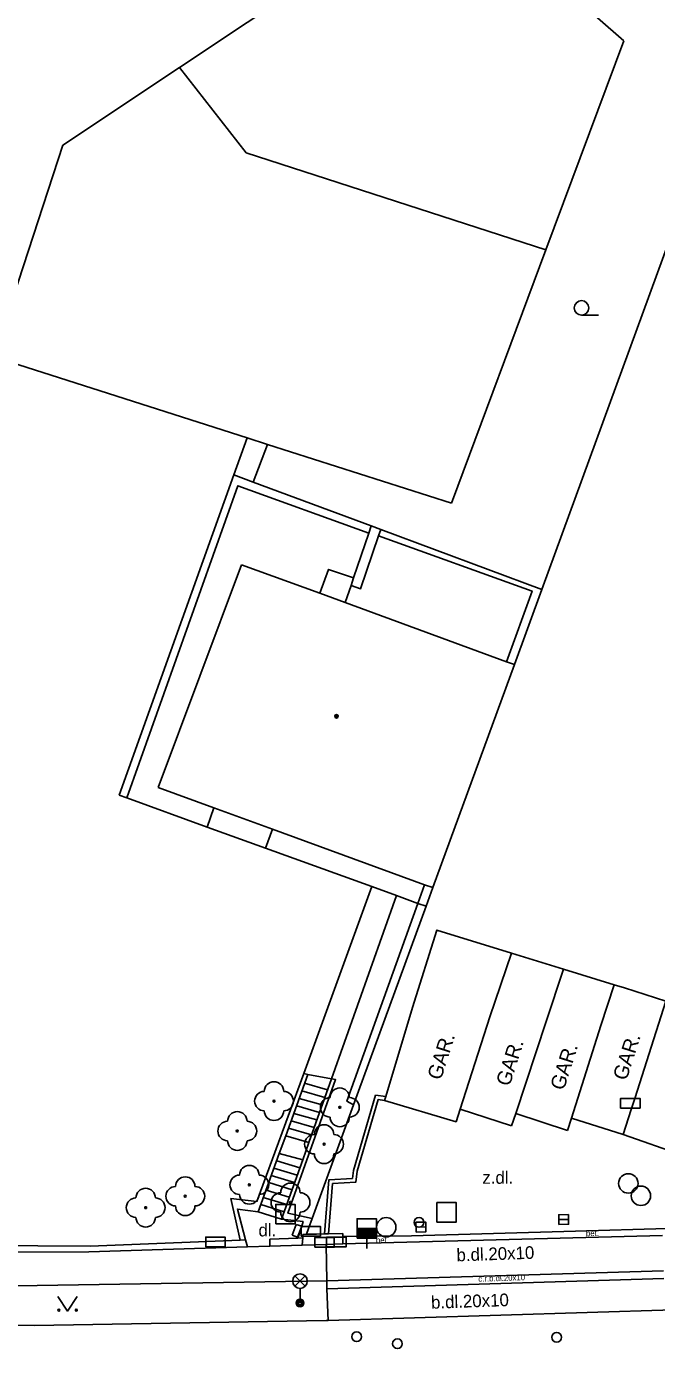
# Model space of a CAD drawing. Extents: x -595546 to -593986, y -1160845 to -1159202.
# Drawn here: x -594892.8 to -594860.3, y -1160771.4 to -1160703.2 of the extents above; entities that cross this region are included whole.
import ezdxf

# ---------------------------------------------------------------- set-up
doc = ezdxf.new("R2010")
doc.units = 0
for name, color, linetype in [('Level 22', 7, 'Continuous'), ('Level 24', 7, 'Continuous'), ('Level 26', 7, 'Continuous'), ('Level 27', 7, 'Continuous'), ('Level 28', 7, 'Continuous'), ('Level 33', 7, 'Continuous'), ('Level 36', 7, 'Continuous'), ('Level 39', 7, 'Continuous'), ('plynovod - povrch.  znaky - PRIS skut. velikost', 7, 'Continuous'), ('TM - budovy zdene_ betonove - VP', 7, 'Continuous'), ('TM - chodniky - VP', 7, 'Continuous'), ('TM - komunikace - VP', 7, 'Continuous'), ('TM - letecke snimky - pomocna linie', 7, 'Continuous'), ('TM - plot drateny_ kovovy - VP', 7, 'Continuous'), ('TM - plot zdeny_ ohradni zed - VP', 7, 'Continuous'), ('TM - podezdivka plotu - VP', 7, 'Continuous'), ('TM - popis objektu', 7, 'Continuous'), ('TM - popis povrchu', 7, 'Continuous'), ('TM - rozhrani mezi zpev. plochami mezi sebou - VP', 7, 'Continuous'), ('TM - rozhrani ploch obecne - VP', 7, 'Continuous'), ('TM - schody - VP', 7, 'Continuous'), ('TM - vjezd na pozemek', 7, 'Continuous'), ('TM - zed operna - VP', 7, 'Continuous')]:
    doc.layers.add(name, color=color, linetype=linetype)

msp = doc.modelspace()

# ---------------------------------------------------------------- linework, layer by layer
at = {"layer": 'Level 22'}
for centre in [(-594880.02, -1160758.61), (-594876.63, -1160758.93), (-594881.91, -1160760.15), (-594877.44, -1160760.83), (-594884.59, -1160763.51), (-594881.29, -1160762.92), (-594886.63, -1160764.1), (-594879.17, -1160763.83)]:
    msp.add_circle(centre, 0.05, dxfattribs=at)
for centre, start, end in [((-594880.02, -1160758.11), 0, 180), ((-594876.63, -1160758.43), 0, 180), ((-594880.52, -1160758.61), 90, 270), ((-594879.52, -1160758.61), 270, 90), ((-594877.13, -1160758.93), 90, 270), ((-594876.13, -1160758.93), 270, 90), ((-594881.91, -1160759.65), 0, 180), ((-594880.02, -1160759.11), 180, 0), ((-594882.41, -1160760.15), 90, 270), ((-594881.41, -1160760.15), 270, 90), ((-594877.44, -1160760.33), 0, 180), ((-594876.63, -1160759.43), 180, 0), ((-594881.91, -1160760.65), 180, 0), ((-594877.94, -1160760.83), 90, 270), ((-594876.94, -1160760.83), 270, 90), ((-594877.44, -1160761.33), 180, 0), ((-594881.29, -1160762.42), 0, 180), ((-594884.59, -1160763.01), 0, 180), ((-594881.79, -1160762.92), 90, 270), ((-594880.79, -1160762.92), 270, 90), ((-594886.63, -1160763.6), 0, 180), ((-594885.09, -1160763.51), 90, 270), ((-594884.09, -1160763.51), 270, 90), ((-594881.29, -1160763.42), 180, 0), ((-594879.67, -1160763.83), 90, 270), ((-594879.17, -1160763.33), 0, 180), ((-594878.67, -1160763.83), 270, 90), ((-594887.13, -1160764.1), 90, 270), ((-594886.13, -1160764.1), 270, 90), ((-594884.59, -1160764.01), 180, 0), ((-594886.63, -1160764.6), 180, 0), ((-594879.17, -1160764.33), 180, 0)]:
    msp.add_arc(centre, 0.5, start, end, dxfattribs=at)
at = {"layer": 'Level 24'}
for points in [[(-594862.167, -1160758.968), (-594861.167, -1160758.968), (-594861.167, -1160758.468), (-594862.167, -1160758.468)], [(-594878.627, -1160765.568), (-594877.627, -1160765.568), (-594877.627, -1160765.068), (-594878.627, -1160765.068)], [(-594883.538, -1160766.119), (-594882.538, -1160766.119), (-594882.538, -1160765.619), (-594883.538, -1160765.619)], [(-594877.917, -1160766.138), (-594876.917, -1160766.138), (-594876.917, -1160765.638), (-594877.917, -1160765.638)], [(-594877.308, -1160766.119), (-594876.308, -1160766.119), (-594876.308, -1160765.619), (-594877.308, -1160765.619)]]:
    msp.add_lwpolyline(points, close=True, dxfattribs=at)
at = {"layer": 'Level 26'}
for points in [[(-594879.93, -1160764.93), (-594878.93, -1160764.93), (-594878.93, -1160763.93), (-594879.93, -1160763.93)], [(-594871.63, -1160764.84), (-594870.63, -1160764.84), (-594870.63, -1160763.84), (-594871.63, -1160763.84)]]:
    msp.add_lwpolyline(points, close=True, dxfattribs=at)
at = {"layer": 'Level 27'}
for p, q in [((-594865.35, -1160764.716), (-594864.85, -1160764.704)), ((-594872.7, -1160765.106), (-594872.2, -1160765.094))]:
    msp.add_line(p, q, dxfattribs=at)
for points in [[(-594865.344, -1160764.966), (-594864.844, -1160764.954), (-594864.856, -1160764.454), (-594865.356, -1160764.466)], [(-594872.694, -1160765.356), (-594872.194, -1160765.344), (-594872.206, -1160764.844), (-594872.706, -1160764.856)]]:
    msp.add_lwpolyline(points, close=True, dxfattribs=at)
for centre in [(-594861.77, -1160762.85), (-594861.12, -1160763.49), (-594874.24, -1160765.11)]:
    msp.add_circle(centre, 0.5, dxfattribs=at)
at = {"layer": 'Level 28'}
for p, q in [((-594875.74, -1160765.17), (-594874.74, -1160765.17)), ((-594875.74, -1160765.22), (-594874.74, -1160765.22)), ((-594875.74, -1160765.27), (-594874.74, -1160765.27)), ((-594875.74, -1160765.32), (-594874.74, -1160765.32)), ((-594875.74, -1160765.37), (-594874.74, -1160765.37)), ((-594875.74, -1160765.42), (-594874.74, -1160765.42)), ((-594875.74, -1160765.47), (-594874.74, -1160765.47)), ((-594875.74, -1160765.52), (-594874.74, -1160765.52)), ((-594875.74, -1160765.57), (-594874.74, -1160765.57)), ((-594875.74, -1160765.62), (-594874.74, -1160765.62)), ((-594875.24, -1160765.67), (-594875.24, -1160766.2))]:
    msp.add_line(p, q, dxfattribs=at)
msp.add_lwpolyline([(-594875.74, -1160765.67), (-594874.74, -1160765.67), (-594874.74, -1160764.67), (-594875.74, -1160764.67)], close=True, dxfattribs=at)
for centre in [(-594872.55, -1160764.86), (-594875.76, -1160770.75), (-594873.66, -1160771.11), (-594865.46, -1160770.78)]:
    msp.add_circle(centre, 0.25, dxfattribs=at)
at = {"layer": 'Level 33'}
for p, q in [((-594878.945, -1160768.15), (-594878.415, -1160767.62)), ((-594878.945, -1160767.62), (-594878.415, -1160768.15)), ((-594878.68, -1160768.26), (-594878.68, -1160769.01))]:
    msp.add_line(p, q, dxfattribs=at)
for centre, radius in [((-594878.68, -1160767.885), 0.375), ((-594878.68, -1160769.01), 0.2), ((-594878.68, -1160769.01), 0.145), ((-594878.68, -1160769.01), 0.0876)]:
    msp.add_circle(centre, radius, dxfattribs=at)
at = {"layer": 'Level 36'}
msp.add_line((-594864.18, -1160718.115), (-594863.305, -1160718.115), dxfattribs=at)
msp.add_lwpolyline([(-594891.15, -1160768.68), (-594890.65, -1160769.43), (-594890.15, -1160768.68)], dxfattribs=at)
for centre, radius in [((-594864.18, -1160717.74), 0.375), ((-594891.1, -1160769.38), 0.05), ((-594890.201, -1160769.38), 0.05)]:
    msp.add_circle(centre, radius, dxfattribs=at)
at = {"layer": 'Level 39'}
for radius in [0.09, 0.0398]:
    msp.add_circle((-594876.8, -1160738.78), radius, dxfattribs=at)
at = {"layer": 'plynovod - povrch.  znaky - PRIS skut. velikost'}
for points in [[(-594878.87, -1160764.96), (-594879.09, -1160765.52)], [(-594879.09, -1160765.52), (-594878.81, -1160765.62)], [(-594878.59, -1160765.06), (-594878.87, -1160764.96)], [(-594878.81, -1160765.62), (-594878.59, -1160765.06)]]:
    msp.add_lwpolyline(points, dxfattribs=at)
at = {"layer": 'TM - budovy zdene_ betonove - VP'}
for points in [[(-594885.99, -1160742.45), (-594881.69, -1160730.97)], [(-594881.69, -1160730.97), (-594877.66, -1160732.44)], [(-594877.66, -1160732.44), (-594876.35, -1160732.92)], [(-594876.35, -1160732.92), (-594868.05, -1160735.97)], [(-594867.63, -1160736.12), (-594871.84, -1160747.61)], [(-594868.05, -1160735.97), (-594867.63, -1160736.12)], [(-594883.11, -1160743.5), (-594885.99, -1160742.45)], [(-594880.1, -1160744.59), (-594883.11, -1160743.5)], [(-594872.26, -1160747.46), (-594880.1, -1160744.59)], [(-594871.84, -1160747.61), (-594872.26, -1160747.46)], [(-594862.5, -1160752.61), (-594861.96, -1160752.78), (-594859.84, -1160753.46)], [(-594872.89, -1160753.78), (-594874.26, -1160758.38)], [(-594859.84, -1160753.46), (-594860.34, -1160755.02), (-594861.44, -1160758.48), (-594861.62, -1160759.05), (-594862.03, -1160760.33)], [(-594868.9, -1160754.27), (-594870.43, -1160759.03)], [(-594866, -1160754.5), (-594867.57, -1160759.25)], [(-594864.7, -1160759.48), (-594863.18, -1160754.71)], [(-594874.26, -1160758.38), (-594874.32, -1160758.57)], [(-594874.32, -1160758.57), (-594870.64, -1160759.67), (-594870.43, -1160759.03)], [(-594867.78, -1160759.88), (-594870.43, -1160759.03)], [(-594867.57, -1160759.25), (-594867.78, -1160759.88)], [(-594864.91, -1160760.13), (-594867.57, -1160759.25)], [(-594864.7, -1160759.48), (-594864.91, -1160760.13)], [(-594862.03, -1160760.33), (-594864.7, -1160759.48)]]:
    msp.add_lwpolyline(points, dxfattribs=at)
at = {"layer": 'TM - chodniky - VP'}
for points in [[(-594893.29, -1160768.12), (-594877.29, -1160767.87)], [(-594877.29, -1160767.87), (-594877.29, -1160768.28)], [(-594877.29, -1160768.28), (-594877.23, -1160769.92)]]:
    msp.add_lwpolyline(points, dxfattribs=at)
at = {"layer": 'TM - komunikace - VP'}
for points in [[(-594859.45, -1160769.36), (-594877.23, -1160769.92)], [(-594892.35, -1160770.18), (-594901.4, -1160770.04)], [(-594878.35, -1160769.93), (-594892.35, -1160770.18)], [(-594877.33, -1160769.92), (-594878.35, -1160769.93)], [(-594877.23, -1160769.92), (-594877.33, -1160769.92)]]:
    msp.add_lwpolyline(points, dxfattribs=at)
at = {"layer": 'TM - letecke snimky - pomocna linie'}
for points in [[(-594872.89, -1160753.78), (-594871.63, -1160749.8), (-594867.78, -1160750.99)], [(-594868.9, -1160754.27), (-594867.78, -1160750.99)], [(-594867.78, -1160750.99), (-594865.1, -1160751.81)], [(-594866, -1160754.5), (-594865.1, -1160751.81)], [(-594865.1, -1160751.81), (-594862.5, -1160752.61)], [(-594862.5, -1160752.61), (-594863.18, -1160754.71)]]:
    msp.add_lwpolyline(points, dxfattribs=at)
at = {"layer": 'TM - plot drateny_ kovovy - VP'}
for points in [[(-594881.77, -1160765.77), (-594889.48, -1160766.09), (-594897.58, -1160766.03), (-594908.92, -1160765.15), (-594909, -1160765.14)], [(-594872.93, -1160765.56), (-594864.49, -1160765.31)], [(-594881.49, -1160765.76), (-594881.77, -1160765.77)], [(-594878.79, -1160765.67), (-594880.24, -1160765.72)], [(-594878.54, -1160765.66), (-594878.79, -1160765.67)]]:
    msp.add_lwpolyline(points, dxfattribs=at)
at = {"layer": 'TM - plot zdeny_ ohradni zed - VP'}
for points in [[(-594878.35, -1160765.47), (-594878.53, -1160765.48)], [(-594877.83, -1160765.46), (-594878.35, -1160765.47)], [(-594877.42, -1160765.45), (-594877.83, -1160765.46)], [(-594877.22, -1160765.45), (-594877.42, -1160765.45)], [(-594876.48, -1160765.43), (-594877.22, -1160765.45)]]:
    msp.add_lwpolyline(points, dxfattribs=at)
at = {"layer": 'TM - podezdivka plotu - VP'}
for points in [[(-594877, -1160762.85), (-594875.8, -1160762.78), (-594875.73, -1160762.22), (-594874.65, -1160758.53), (-594874.32, -1160758.57)], [(-594877, -1160762.85), (-594877.22, -1160765.45)], [(-594878.54, -1160765.66), (-594878.53, -1160765.48)], [(-594876.48, -1160765.43), (-594876.48, -1160765.59)], [(-594889.56, -1160766.38), (-594881.39, -1160766.12)], [(-594881.39, -1160766.12), (-594881.49, -1160765.76)], [(-594880.24, -1160765.72), (-594880.23, -1160766.08)], [(-594880.23, -1160766.08), (-594878.56, -1160766.03)], [(-594878.56, -1160766.03), (-594878.54, -1160765.66)], [(-594878.56, -1160766.03), (-594877.33, -1160765.99)], [(-594877.33, -1160765.99), (-594876.47, -1160765.96)], [(-594876.48, -1160765.59), (-594876.47, -1160765.96)], [(-594896.02, -1160766.39), (-594889.56, -1160766.38)]]:
    msp.add_lwpolyline(points, dxfattribs=at)
at = {"layer": 'TM - rozhrani mezi zpev. plochami mezi sebou - VP'}
for points in [[(-594877.29, -1160767.87), (-594877.33, -1160765.99)], [(-594859.96, -1160767.35), (-594877.29, -1160767.87)], [(-594877.29, -1160768.28), (-594859.94, -1160767.75)]]:
    msp.add_lwpolyline(points, dxfattribs=at)
at = {"layer": 'TM - rozhrani ploch obecne - VP'}
for points in [[(-594844.29, -1160672.18), (-594866.22, -1160732.25)], [(-594871, -1160696.09), (-594884.89, -1160705.35)], [(-594862, -1160703.97), (-594870.68, -1160696.37)], [(-594866.02, -1160714.75), (-594862, -1160703.97)], [(-594884.89, -1160705.35), (-594890.9, -1160709.36)], [(-594884.89, -1160705.35), (-594881.45, -1160709.74), (-594866.02, -1160714.75)], [(-594890.9, -1160709.36), (-594894.47, -1160720.26)], [(-594870.88, -1160727.8), (-594866.02, -1160714.75)], [(-594894.47, -1160720.26), (-594881.4, -1160724.44)], [(-594881.4, -1160724.44), (-594882.08, -1160726.34)], [(-594881.4, -1160724.44), (-594880.36, -1160724.77)], [(-594881.09, -1160726.71), (-594880.36, -1160724.77)], [(-594880.36, -1160724.77), (-594870.88, -1160727.8)], [(-594882.08, -1160726.34), (-594887.99, -1160742.85)], [(-594881.09, -1160726.71), (-594882.08, -1160726.34)], [(-594887.6, -1160742.99), (-594881.88, -1160726.9), (-594875.14, -1160729.35)], [(-594875.01, -1160728.97), (-594881.09, -1160726.71)], [(-594875.92, -1160731.65), (-594875.14, -1160729.35)], [(-594875.14, -1160729.35), (-594875.01, -1160728.97)], [(-594874.52, -1160729.16), (-594875.01, -1160728.97)], [(-594874.52, -1160729.16), (-594874.64, -1160729.49)], [(-594866.22, -1160732.25), (-594874.52, -1160729.16)], [(-594874.64, -1160729.49), (-594875.56, -1160732.21), (-594876.05, -1160732.04)], [(-594868.05, -1160735.97), (-594866.73, -1160732.33), (-594874.64, -1160729.49)], [(-594875.92, -1160731.65), (-594877.21, -1160731.21), (-594877.66, -1160732.44)], [(-594876.05, -1160732.04), (-594876.35, -1160732.92)], [(-594876.05, -1160732.04), (-594875.92, -1160731.65)], [(-594866.22, -1160732.25), (-594867.63, -1160736.12)], [(-594887.99, -1160742.85), (-594887.6, -1160742.99)], [(-594887.6, -1160742.99), (-594883.47, -1160744.49)], [(-594883.47, -1160744.49), (-594883.11, -1160743.5)], [(-594883.47, -1160744.49), (-594880.46, -1160745.58)], [(-594880.1, -1160744.59), (-594880.46, -1160745.58)], [(-594880.46, -1160745.58), (-594874.98, -1160747.56)], [(-594878.49, -1160757.18), (-594874.98, -1160747.56)], [(-594874.98, -1160747.56), (-594873.71, -1160748.02)], [(-594872.61, -1160748.42), (-594872.26, -1160747.46)], [(-594871.84, -1160747.61), (-594872.19, -1160748.57)], [(-594873.71, -1160748.02), (-594877.06, -1160757.46)], [(-594875.92, -1160758.8), (-594876.27, -1160758.61), (-594872.61, -1160748.42)], [(-594873.71, -1160748.02), (-594872.61, -1160748.42)], [(-594872.61, -1160748.42), (-594872.19, -1160748.57)], [(-594872.19, -1160748.57), (-594875.92, -1160758.8)], [(-594881.77, -1160765.77), (-594882.24, -1160763.63), (-594880.91, -1160763.79), (-594878.49, -1160757.18)], [(-594878.27, -1160757.23), (-594879.41, -1160760.4)], [(-594878.27, -1160757.23), (-594878.49, -1160757.18)], [(-594878.27, -1160757.23), (-594877.06, -1160757.46)], [(-594877.06, -1160757.46), (-594876.85, -1160757.5), (-594879.3, -1160764.39), (-594878.05, -1160764.66)], [(-594877.06, -1160757.46), (-594878.23, -1160760.74)], [(-594875.92, -1160758.8), (-594878.05, -1160764.66)], [(-594879.75, -1160761.31), (-594879.41, -1160760.4)], [(-594879.41, -1160760.4), (-594878.23, -1160760.74)], [(-594878.23, -1160760.74), (-594878.54, -1160761.63)], [(-594862.03, -1160760.33), (-594858.99, -1160761.4)], [(-594880.84, -1160764.32), (-594879.75, -1160761.31)], [(-594878.54, -1160761.63), (-594879.75, -1160761.31)], [(-594878.54, -1160761.63), (-594879.63, -1160764.69)], [(-594881.49, -1160765.76), (-594881.9, -1160764.17), (-594880.84, -1160764.32)], [(-594880.84, -1160764.32), (-594879.63, -1160764.69)], [(-594879.63, -1160764.69), (-594878.52, -1160764.82), (-594878.59, -1160765.06)], [(-594878.05, -1160764.66), (-594878.24, -1160765.17), (-594878.35, -1160765.47)], [(-594878.59, -1160765.06), (-594878.79, -1160765.67)], [(-594860.01, -1160765.53), (-594876.47, -1160765.96)]]:
    msp.add_lwpolyline(points, dxfattribs=at)
at = {"layer": 'TM - schody - VP'}
for points in [[(-594878.44, -1160757.69), (-594877.26, -1160758.03)], [(-594878.72, -1160758.47), (-594877.54, -1160758.8)], [(-594878.58, -1160758.08), (-594877.4, -1160758.42)], [(-594878.99, -1160759.24), (-594877.82, -1160759.58)], [(-594878.85, -1160758.85), (-594877.68, -1160759.19)], [(-594879.27, -1160760.01), (-594878.09, -1160760.35)], [(-594879.13, -1160759.63), (-594877.95, -1160759.97)], [(-594880.02, -1160762.06), (-594878.82, -1160762.43)], [(-594879.88, -1160761.68), (-594878.69, -1160762.05)], [(-594880.16, -1160762.44), (-594878.96, -1160762.8)], [(-594880.43, -1160763.19), (-594879.23, -1160763.56)], [(-594880.29, -1160762.81), (-594879.09, -1160763.18)], [(-594880.7, -1160763.94), (-594879.49, -1160764.31)], [(-594880.57, -1160763.57), (-594879.36, -1160763.93)]]:
    msp.add_lwpolyline(points, dxfattribs=at)
at = {"layer": 'TM - vjezd na pozemek'}
for points in [[(-594864.49, -1160765.31), (-594859.76, -1160765.17)], [(-594881.39, -1160766.12), (-594880.23, -1160766.08)], [(-594876.48, -1160765.59), (-594872.93, -1160765.56)]]:
    msp.add_lwpolyline(points, dxfattribs=at)
at = {"layer": 'TM - zed operna - VP'}
msp.add_lwpolyline([(-594877.42, -1160765.45), (-594877.19, -1160762.66), (-594875.98, -1160762.59), (-594875.93, -1160762.18), (-594874.79, -1160758.31), (-594874.26, -1160758.38)], dxfattribs=at)

# ---------------------------------------------------------------- texts
at = {"layer": 'TM - popis objektu'}
for p in [(-594871.43, -1160757.57), (-594867.89, -1160757.89), (-594865.1, -1160758.1), (-594861.87, -1160757.59)]:
    msp.add_text('GAR.', height=0.75, rotation=72.21611, dxfattribs=at).set_placement(p)
at = {"layer": 'TM - popis povrchu'}
for s, height, p in [('z.dl.', 0.65, (-594869.29, -1160762.87)), ('dl.', 0.65, (-594880.82, -1160765.58)), ('bet.', 0.3, (-594874.77, -1160765.92))]:
    msp.add_text(s, height=height, dxfattribs=at).set_placement(p)
for s, height, rotation, p in [('bet.', 0.3, 1, (-594863.95, -1160765.57)), ('b.dl.20x10', 0.65, 2, (-594870.61, -1160766.87)), ('č.r.b.dl.20x10', 0.3, 2, (-594869.49, -1160767.92)), ('b.dl.20x10', 0.65, 2, (-594871.92, -1160769.31))]:
    msp.add_text(s, height=height, rotation=rotation, dxfattribs=at).set_placement(p)

doc.saveas('drawing.dxf')
